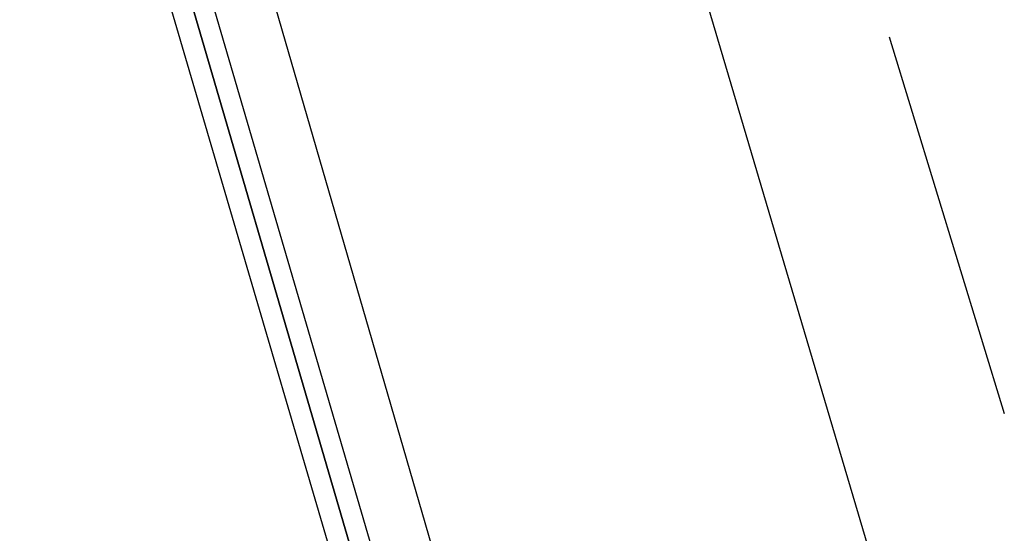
# Model space of a CAD drawing. Header units: feet. Extents: x -79 to 198, y -22 to 181.
# Tile 324 of 656: x 15.961 to 17.213, y 43.625 to 44.28. Entities that reach past the tile are written whole.
import ezdxf

# ---------------------------------------------------------------- set-up
doc = ezdxf.new("R2010")
doc.units = ezdxf.units.FT
doc.layers.add('A-LINEA', color=7, linetype='CONTINUOUS')

msp = doc.modelspace()

# ---------------------------------------------------------------- linework, layer by layer
at = {"layer": 'A-LINEA'}
for p, q in [((15.07, 48.4907), (17.1689, 41.2494)), ((15.07, 48.4907), (17.1689, 41.2494)), ((17.0533, 43.5644), (16, 47.1244)), ((17.0533, 43.5644), (16, 47.1244)), ((17.0667, 44.2578), (17.2133, 43.7778)), ((17.0667, 44.2578), (17.2133, 43.7778))]:
    msp.add_line(p, q, dxfattribs=at)
for points in [[(16.4533, 43.2711), (15.3467, 47.0444), (15.3467, 47.0578), (15.3733, 47.0578), (16.48, 43.2711), (16.4667, 43.2578), (16.4533, 43.2711)], [(16.4533, 43.2711), (15.3467, 47.0444), (15.3467, 47.0578), (15.3733, 47.0578), (16.48, 43.2711), (16.4667, 43.2578), (16.4533, 43.2711)], [(16.48, 43.2711), (15.3733, 47.0578), (15.3867, 47.0578), (15.4, 47.0578), (16.5067, 43.2711), (16.48, 43.2711)], [(16.48, 43.2711), (15.3733, 47.0578), (15.3867, 47.0578), (15.4, 47.0578), (16.5067, 43.2711), (16.48, 43.2711)]]:
    msp.add_lwpolyline(points, dxfattribs=at)

doc.saveas('drawing.dxf')
